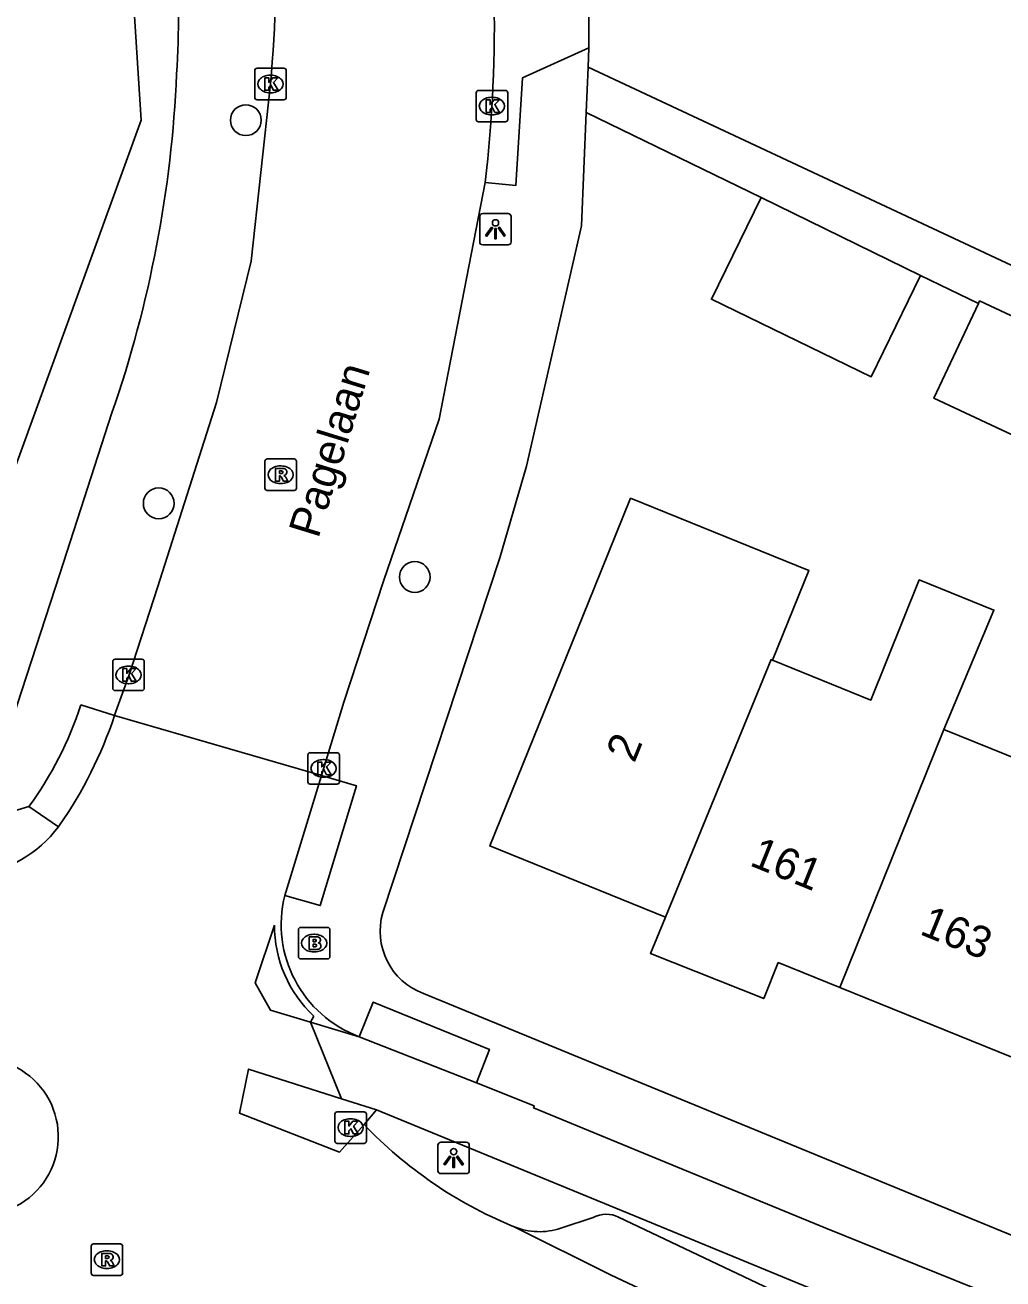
# Model space of a CAD drawing. Extents: x 162880 to 165536, y 384011 to 385179.
# Drawn here: x 163874.04 to 163905.09, y 384549.32 to 384589.16 of the extents above; entities that cross this region are included whole.
import ezdxf

# ---------------------------------------------------------------- set-up
doc = ezdxf.new("R2010")
doc.units = 0
for name, color, linetype in [('IMGEO_Boom', 7, 'Continuous'), ('IMGEO_Brandkraan', 7, 'Continuous'), ('IMGEO_Fietspad_gesloten', 7, 'Continuous'), ('IMGEO_Groenvoorziening', 7, 'Continuous'), ('IMGEO_Kolk', 7, 'Continuous'), ('IMGEO_Lichtpunt', 7, 'Continuous'), ('IMGEO_Muur', 7, 'Continuous'), ('IMGEO_Openbare_ruimte_label', 7, 'Continuous'), ('IMGEO_Pand', 7, 'Continuous'), ('IMGEO_Pand_nummerreeks', 7, 'Continuous'), ('IMGEO_Parkeervlak_open', 7, 'Continuous'), ('IMGEO_Rijbaan_lokaal_gesloten', 7, 'Continuous'), ('IMGEO_Rioolput', 7, 'Continuous'), ('IMGEO_Verkeerseiland_gesloten', 7, 'Continuous'), ('IMGEO_Voetpad_open', 7, 'Continuous')]:
    doc.layers.add(name, color=color, linetype=linetype)

msp = doc.modelspace()

# ---------------------------------------------------------------- linework, layer by layer
at = {"layer": 'IMGEO_Boom'}
for centre in [(163881.048, 384586.142), (163878.283, 384573.966), (163886.414, 384571.626)]:
    msp.add_circle(centre, 0.489, dxfattribs=at)
at = {"layer": 'IMGEO_Brandkraan'}
for p, q in [((163882.717, 384559.566), (163882.717, 384560.418)), ((163882.792, 384560.492), (163883.644, 384560.492)), ((163883.205, 384560.272), (163883.23, 384560.272)), ((163883.718, 384560.418), (163883.718, 384559.566)), ((163883.644, 384559.492), (163882.792, 384559.492)), ((163883.228, 384559.712), (163883.203, 384559.712))]:
    msp.add_line(p, q, dxfattribs=at)
for points in [[(163882.717, 384559.566), (163882.717, 384560.418)], [(163882.792, 384560.492), (163883.644, 384560.492)], [(163883.718, 384560.418), (163883.718, 384559.566)], [(163883.065, 384560.192), (163883.065, 384559.792), (163883.278, 384559.792)], [(163883.296, 384560.192), (163883.065, 384560.192)], [(163883.244, 384560.111), (163883.19, 384560.111), (163883.19, 384560.035)], [(163883.19, 384560.035), (163883.243, 384560.035)], [(163883.252, 384559.959), (163883.19, 384559.959), (163883.19, 384559.878)], [(163883.19, 384559.878), (163883.252, 384559.878)], [(163883.644, 384559.492), (163882.792, 384559.492)]]:
    msp.add_lwpolyline(points, dxfattribs=at)
for centre, radius, start, end in [((163882.794, 384560.416), 0.0765, 91.552, 178.448), ((163882.794, 384560.416), 0.0765, 91.552, 178.448), ((163883.642, 384560.416), 0.0765, 1.552, 88.448), ((163883.642, 384560.416), 0.0765, 1.552, 88.448), ((163883.245, 384560.073), 0.0379, 267.8285, 90.9355), ((163883.253, 384559.918), 0.0404, 269.8759, 90.5077), ((163883.3, 384560.047), 0.145, 59.4692, 91.5367), ((163883.325, 384560.094), 0.0922, 285.5137, 58.1501), ((163883.33, 384559.902), 0.105, 301.3115, 78.989), ((163882.794, 384559.568), 0.0765, 181.552, 268.448), ((163882.794, 384559.568), 0.0765, 181.552, 268.448), ((163883.284, 384560.043), 0.251, 268.6676, 293.5347), ((163883.642, 384559.568), 0.0765, 271.552, 358.448), ((163883.642, 384559.568), 0.0765, 271.552, 358.448)]:
    msp.add_arc(centre, radius, start, end, dxfattribs=at)
for centre, major_axis, ratio, start_param, end_param in [((163883.204, 384559.992), (-0.387, 0.002), 0.722429, 4.712389, 7.853982), ((163883.229, 384559.992), (-0.39, 0.002), 0.717154, 1.570796, 4.712389)]:
    msp.add_ellipse(centre, major_axis=major_axis, ratio=ratio, start_param=start_param, end_param=end_param, dxfattribs=at)
at = {"layer": 'IMGEO_Fietspad_gesloten'}
for points in [[(163884.649, 384557.019), (163888.377, 384555.557)], [(163888.377, 384555.557), (163890.206, 384554.825), (163890.186, 384554.754), (163894.395, 384553.018), (163899.467, 384550.931), (163918.137, 384543.392)], [(163885.198, 384554.691), (163884.088, 384555.046)], [(163885.198, 384554.691), (163893.393, 384551.328), (163904.123, 384546.902), (163913.517, 384543.092), (163919.333, 384540.661), (163925.042, 384538.245)]]:
    msp.add_lwpolyline(points, dxfattribs=at)
at = {"layer": 'IMGEO_Groenvoorziening'}
msp.add_lwpolyline([(163876.394, 384603.445), (163877.092, 384596.073), (163877.72, 384586.145), (163870.006, 384564.899)], dxfattribs=at)
at = {"layer": 'IMGEO_Kolk'}
for p, q in [((163881.405, 384587.792), (163882.257, 384587.792)), ((163881.33, 384586.866), (163881.33, 384587.718)), ((163881.818, 384587.572), (163881.843, 384587.572)), ((163882.331, 384587.718), (163882.331, 384586.866)), ((163881.841, 384587.012), (163881.816, 384587.012)), ((163888.364, 384586.164), (163888.364, 384587.016)), ((163888.439, 384587.09), (163889.291, 384587.09)), ((163889.365, 384587.016), (163889.365, 384586.164)), ((163882.257, 384586.792), (163881.405, 384586.792)), ((163888.852, 384586.87), (163888.877, 384586.87)), ((163888.875, 384586.31), (163888.85, 384586.31)), ((163889.291, 384586.09), (163888.439, 384586.09)), ((163876.823, 384568.089), (163876.823, 384568.941)), ((163876.898, 384569.015), (163877.75, 384569.015)), ((163877.311, 384568.795), (163877.336, 384568.795)), ((163877.824, 384568.941), (163877.824, 384568.089)), ((163877.75, 384568.015), (163876.898, 384568.015)), ((163877.334, 384568.235), (163877.309, 384568.235)), ((163883.018, 384565.118), (163883.018, 384565.97)), ((163883.093, 384566.044), (163883.945, 384566.044)), ((163884.019, 384565.97), (163884.019, 384565.118)), ((163883.506, 384565.824), (163883.531, 384565.824)), ((163883.529, 384565.264), (163883.504, 384565.264)), ((163883.945, 384565.044), (163883.093, 384565.044)), ((163883.876, 384553.704), (163883.876, 384554.556)), ((163883.951, 384554.63), (163884.803, 384554.63)), ((163884.364, 384554.41), (163884.389, 384554.41)), ((163884.877, 384554.556), (163884.877, 384553.704)), ((163884.803, 384553.63), (163883.951, 384553.63)), ((163884.387, 384553.85), (163884.362, 384553.85))]:
    msp.add_line(p, q, dxfattribs=at)
for points in [[(163881.405, 384587.792), (163882.257, 384587.792)], [(163881.33, 384586.866), (163881.33, 384587.718)], [(163881.651, 384587.492), (163881.774, 384587.492), (163881.774, 384587.341), (163881.904, 384587.492), (163882.068, 384587.492), (163881.922, 384587.341), (163882.075, 384587.092), (163881.923, 384587.092), (163881.838, 384587.256), (163881.774, 384587.189), (163881.774, 384587.092), (163881.651, 384587.092), (163881.651, 384587.492)], [(163882.331, 384587.718), (163882.331, 384586.866)], [(163888.364, 384586.164), (163888.364, 384587.016)], [(163888.439, 384587.09), (163889.291, 384587.09)], [(163889.365, 384587.016), (163889.365, 384586.164)], [(163882.257, 384586.792), (163881.405, 384586.792)], [(163888.685, 384586.79), (163888.808, 384586.79), (163888.808, 384586.639), (163888.938, 384586.79), (163889.102, 384586.79), (163888.956, 384586.639), (163889.109, 384586.39), (163888.957, 384586.39), (163888.872, 384586.554), (163888.808, 384586.487), (163888.808, 384586.39), (163888.685, 384586.39), (163888.685, 384586.79)], [(163889.291, 384586.09), (163888.439, 384586.09)], [(163876.823, 384568.089), (163876.823, 384568.941)], [(163876.898, 384569.015), (163877.75, 384569.015)], [(163877.144, 384568.715), (163877.267, 384568.715), (163877.267, 384568.564), (163877.397, 384568.715), (163877.561, 384568.715), (163877.415, 384568.564), (163877.568, 384568.315), (163877.416, 384568.315), (163877.331, 384568.479), (163877.267, 384568.412), (163877.267, 384568.315), (163877.144, 384568.315), (163877.144, 384568.715)], [(163877.824, 384568.941), (163877.824, 384568.089)], [(163877.75, 384568.015), (163876.898, 384568.015)], [(163883.018, 384565.118), (163883.018, 384565.97)], [(163883.093, 384566.044), (163883.945, 384566.044)], [(163884.019, 384565.97), (163884.019, 384565.118)], [(163883.339, 384565.744), (163883.462, 384565.744), (163883.462, 384565.593), (163883.592, 384565.744), (163883.756, 384565.744), (163883.61, 384565.593), (163883.763, 384565.344), (163883.611, 384565.344), (163883.526, 384565.508), (163883.462, 384565.441), (163883.462, 384565.344), (163883.339, 384565.344), (163883.339, 384565.744)], [(163883.945, 384565.044), (163883.093, 384565.044)], [(163883.876, 384553.704), (163883.876, 384554.556)], [(163883.951, 384554.63), (163884.803, 384554.63)], [(163884.197, 384554.33), (163884.32, 384554.33), (163884.32, 384554.179), (163884.45, 384554.33), (163884.614, 384554.33), (163884.468, 384554.179), (163884.621, 384553.93), (163884.469, 384553.93), (163884.384, 384554.094), (163884.32, 384554.027), (163884.32, 384553.93), (163884.197, 384553.93), (163884.197, 384554.33)], [(163884.877, 384554.556), (163884.877, 384553.704)], [(163884.803, 384553.63), (163883.951, 384553.63)]]:
    msp.add_lwpolyline(points, dxfattribs=at)
for centre, start, end in [((163881.407, 384587.716), 91.552, 178.448), ((163881.407, 384587.716), 91.552, 178.448), ((163882.255, 384587.716), 1.552, 88.448), ((163882.255, 384587.716), 1.552, 88.448), ((163888.441, 384587.014), 91.552, 178.448), ((163888.441, 384587.014), 91.552, 178.448), ((163889.289, 384587.014), 1.552, 88.448), ((163889.289, 384587.014), 1.552, 88.448), ((163881.407, 384586.868), 181.552, 268.448), ((163881.407, 384586.868), 181.552, 268.448), ((163882.255, 384586.868), 271.552, 358.448), ((163882.255, 384586.868), 271.552, 358.448), ((163888.441, 384586.166), 181.552, 268.448), ((163888.441, 384586.166), 181.552, 268.448), ((163889.289, 384586.166), 271.552, 358.448), ((163889.289, 384586.166), 271.552, 358.448), ((163876.9, 384568.939), 91.552, 178.448), ((163876.9, 384568.939), 91.552, 178.448), ((163877.748, 384568.939), 1.552, 88.448), ((163877.748, 384568.939), 1.552, 88.448), ((163876.9, 384568.091), 181.552, 268.448), ((163876.9, 384568.091), 181.552, 268.448), ((163877.748, 384568.091), 271.552, 358.448), ((163877.748, 384568.091), 271.552, 358.448), ((163883.095, 384565.968), 91.552, 178.448), ((163883.095, 384565.968), 91.552, 178.448), ((163883.943, 384565.968), 1.552, 88.448), ((163883.943, 384565.968), 1.552, 88.448), ((163883.095, 384565.12), 181.552, 268.448), ((163883.095, 384565.12), 181.552, 268.448), ((163883.943, 384565.12), 271.552, 358.448), ((163883.943, 384565.12), 271.552, 358.448), ((163883.953, 384554.554), 91.552, 178.448), ((163883.953, 384554.554), 91.552, 178.448), ((163884.801, 384554.554), 1.552, 88.448), ((163884.801, 384554.554), 1.552, 88.448), ((163883.953, 384553.706), 181.552, 268.448), ((163883.953, 384553.706), 181.552, 268.448), ((163884.801, 384553.706), 271.552, 358.448), ((163884.801, 384553.706), 271.552, 358.448)]:
    msp.add_arc(centre, 0.0765, start, end, dxfattribs=at)
for centre, major_axis, ratio, start_param, end_param in [((163881.817, 384587.292), (-0.387, 0.002), 0.722429, 4.712389, 7.853982), ((163881.842, 384587.292), (-0.39, 0.002), 0.717154, 1.570796, 4.712389), ((163888.851, 384586.59), (-0.387, 0.002), 0.722429, 4.712389, 7.853982), ((163888.876, 384586.59), (-0.39, 0.002), 0.717154, 1.570796, 4.712389), ((163877.31, 384568.515), (-0.387, 0.002), 0.722429, 4.712389, 7.853982), ((163877.335, 384568.515), (-0.39, 0.002), 0.717154, 1.570796, 4.712389), ((163883.505, 384565.544), (-0.387, 0.002), 0.722429, 4.712389, 7.853982), ((163883.53, 384565.544), (-0.39, 0.002), 0.717154, 1.570796, 4.712389), ((163884.363, 384554.13), (-0.387, 0.002), 0.722429, 4.712389, 7.853982), ((163884.388, 384554.13), (-0.39, 0.002), 0.717154, 1.570796, 4.712389)]:
    msp.add_ellipse(centre, major_axis=major_axis, ratio=ratio, start_param=start_param, end_param=end_param, dxfattribs=at)
at = {"layer": 'IMGEO_Lichtpunt'}
for p, q in [((163888.478, 384583.081), (163888.478, 384582.274)), ((163888.478, 384583.081), (163888.478, 384582.274)), ((163889.38, 384583.176), (163888.572, 384583.176)), ((163889.38, 384583.176), (163888.572, 384583.176)), ((163889.474, 384582.274), (163889.474, 384583.081)), ((163889.474, 384582.274), (163889.474, 384583.081)), ((163888.572, 384582.18), (163889.38, 384582.18)), ((163888.572, 384582.18), (163889.38, 384582.18)), ((163887.149, 384553.568), (163887.149, 384552.761)), ((163887.149, 384553.568), (163887.149, 384552.761)), ((163888.051, 384553.663), (163887.243, 384553.663)), ((163888.051, 384553.663), (163887.243, 384553.663)), ((163888.145, 384552.761), (163888.145, 384553.568)), ((163888.145, 384552.761), (163888.145, 384553.568)), ((163887.243, 384552.667), (163888.051, 384552.667)), ((163887.243, 384552.667), (163888.051, 384552.667))]:
    msp.add_line(p, q, dxfattribs=at)
for points in [[(163888.852, 384582.745), (163888.891, 384582.717), (163888.703, 384582.455), (163888.665, 384582.482), (163888.852, 384582.745)], [(163888.954, 384582.697), (163889.001, 384582.697), (163889.001, 384582.375), (163888.954, 384582.375), (163888.954, 384582.697)], [(163889.064, 384582.717), (163889.102, 384582.744), (163889.289, 384582.482), (163889.25, 384582.454), (163889.064, 384582.717)], [(163887.523, 384553.232), (163887.562, 384553.204), (163887.374, 384552.942), (163887.336, 384552.969), (163887.523, 384553.232)], [(163887.625, 384553.184), (163887.672, 384553.184), (163887.672, 384552.862), (163887.625, 384552.862), (163887.625, 384553.184)], [(163887.735, 384553.204), (163887.773, 384553.231), (163887.96, 384552.969), (163887.921, 384552.941), (163887.735, 384553.204)]]:
    msp.add_lwpolyline(points, dxfattribs=at)
for centre in [(163888.977, 384582.879), (163887.648, 384553.366)]:
    msp.add_circle(centre, 0.0994, dxfattribs=at)
for centre, start, end in [((163888.572, 384583.081), 90, 180), ((163888.572, 384583.081), 90, 180), ((163889.38, 384583.081), 0, 90), ((163889.38, 384583.081), 0, 90), ((163888.572, 384582.274), 180, 270), ((163888.572, 384582.274), 180, 270), ((163889.38, 384582.274), 270, 0), ((163889.38, 384582.274), 270, 360), ((163887.243, 384553.568), 90, 180), ((163887.243, 384553.568), 90, 180), ((163888.051, 384553.568), 0, 90), ((163888.051, 384553.568), 0, 90), ((163887.243, 384552.761), 180, 270), ((163887.243, 384552.761), 180, 270), ((163888.051, 384552.761), 270, 0), ((163888.051, 384552.761), 270, 360)]:
    msp.add_arc(centre, 0.0946, start, end, dxfattribs=at)
at = {"layer": 'IMGEO_Muur'}
msp.add_lwpolyline([(163891.704, 384582.786), (163889.96, 384575.148), (163889.113, 384572.234)], dxfattribs=at)
at = {"layer": 'IMGEO_Pand'}
for points in [[(163902.477, 384581.211), (163900.904, 384577.984), (163895.837, 384580.454), (163897.41, 384583.681)], [(163897.41, 384583.681), (163902.477, 384581.211)], [(163904.313, 384580.316), (163902.903, 384577.305), (163906.861, 384575.451)], [(163904.313, 384580.316), (163904.352, 384580.398), (163908.188, 384578.601)], [(163897.777, 384568.982), (163898.932, 384571.831), (163893.265, 384574.128), (163892.11, 384571.275), (163888.794, 384563.08), (163894.374, 384560.822)], [(163903.211, 384566.783), (163904.809, 384570.577), (163902.436, 384571.531), (163900.902, 384567.717), (163897.777, 384568.982)], [(163894.374, 384560.822), (163897.73, 384569.001), (163897.777, 384568.982)], [(163903.211, 384566.783), (163899.913, 384558.582)], [(163908.684, 384564.569), (163903.211, 384566.783)], [(163894.374, 384560.822), (163893.903, 384559.659), (163897.498, 384558.231), (163897.959, 384559.372), (163899.913, 384558.582)], [(163899.913, 384558.582), (163905.375, 384556.372)]]:
    msp.add_lwpolyline(points, dxfattribs=at)
at = {"layer": 'IMGEO_Parkeervlak_open'}
for points in [[(163892.084, 384551.275), (163891.055, 384550.933)], [(163903.792, 384546.102), (163892.887, 384551.282)]]:
    msp.add_lwpolyline(points, dxfattribs=at)
for centre, radius, start, end in [((163892.492, 384550.509), 0.868, 62.9396, 118.0593), ((163890.373, 384552.99), 2.167, 247.6287, 288.3428)]:
    msp.add_arc(centre, radius, start, end, dxfattribs=at)
at = {"layer": 'IMGEO_Rijbaan_lokaal_gesloten'}
for points in [[(163876.878, 384567.221), (163876.898, 384567.284), (163876.919, 384567.347), (163877.347, 384568.519), (163878.242, 384571.296), (163880.115, 384577.17), (163881.219, 384581.662), (163881.828, 384587.293)], [(163883.448, 384565.32), (163884.159, 384567.648), (163885.421, 384571.492), (163887.193, 384576.637), (163888.646, 384584.158)], [(163883.448, 384565.32), (163876.878, 384567.221)], [(163882.284, 384561.51), (163883.448, 384565.32)], [(163875.13, 384563.735), (163875.114, 384563.713), (163875.098, 384563.692)], [(163883.098, 384557.484), (163881.835, 384557.861), (163881.34, 384558.732), (163881.959, 384560.564)], [(163883.206, 384557.672), (163883.098, 384557.484)], [(163883.098, 384557.484), (163884.649, 384557.019)], [(163884.088, 384555.046), (163883.098, 384557.484)], [(163884.802, 384554.231), (163884.024, 384553.353), (163880.848, 384554.587), (163881.134, 384555.989), (163884.088, 384555.046)], [(163889.548, 384550.986), (163889.519, 384550.998), (163889.49, 384551.011)], [(163901.374, 384545.189), (163895.914, 384547.873), (163894.428, 384548.6), (163892.652, 384549.436), (163889.548, 384550.986)]]:
    msp.add_lwpolyline(points, dxfattribs=at)
for centre, radius, start, end in [((163838.759, 384591.259), 43.251, 354.7383, 9.7542), ((163847.015, 384589.12), 41.926, 353.203, 1.5663), ((163863.778, 384571.609), 13.816, 325.2558, 341.4827), ((163871.996, 384565.997), 3.865, 276.616, 323.3833), ((163885.985, 384560.591), 3.814, 166.0548, 249.4885), ((163885.918, 384560.556), 3.959, 179.8897, 226.7607), ((163872.606, 384553.842), 2.488, 248.3696, 69.5669), ((163894.799, 384563.763), 13.813, 223.6363, 247.3965)]:
    msp.add_arc(centre, radius, start, end, dxfattribs=at)
at = {"layer": 'IMGEO_Rioolput'}
for p, q in [((163881.655, 384574.45), (163881.655, 384575.302)), ((163881.73, 384575.376), (163882.582, 384575.376)), ((163882.143, 384575.156), (163882.168, 384575.156)), ((163882.656, 384575.302), (163882.656, 384574.45)), ((163882.582, 384574.376), (163881.73, 384574.376)), ((163882.166, 384574.596), (163882.141, 384574.596)), ((163876.136, 384549.508), (163876.136, 384550.36)), ((163876.211, 384550.434), (163877.063, 384550.434)), ((163877.137, 384550.36), (163877.137, 384549.508)), ((163876.624, 384550.214), (163876.649, 384550.214)), ((163876.647, 384549.654), (163876.622, 384549.654)), ((163877.063, 384549.434), (163876.211, 384549.434))]:
    msp.add_line(p, q, dxfattribs=at)
for points in [[(163881.655, 384574.45), (163881.655, 384575.302)], [(163881.73, 384575.376), (163882.582, 384575.376)], [(163882.244, 384575.074), (163881.992, 384575.076), (163881.992, 384574.676)], [(163882.656, 384575.302), (163882.656, 384574.45)], [(163881.992, 384574.676), (163882.116, 384574.676), (163882.116, 384574.838), (163882.127, 384574.838)], [(163882.17, 384574.995), (163882.116, 384574.995), (163882.116, 384574.914)], [(163882.116, 384574.914), (163882.168, 384574.914)], [(163882.174, 384574.809), (163882.245, 384574.676), (163882.385, 384574.676), (163882.32, 384574.802)], [(163882.582, 384574.376), (163881.73, 384574.376)], [(163876.136, 384549.508), (163876.136, 384550.36)], [(163876.211, 384550.434), (163877.063, 384550.434)], [(163877.137, 384550.36), (163877.137, 384549.508)], [(163876.725, 384550.132), (163876.473, 384550.134), (163876.473, 384549.734)], [(163876.651, 384550.053), (163876.597, 384550.053), (163876.597, 384549.972)], [(163876.597, 384549.972), (163876.649, 384549.972)], [(163876.473, 384549.734), (163876.597, 384549.734), (163876.597, 384549.896), (163876.608, 384549.896)], [(163876.655, 384549.867), (163876.726, 384549.734), (163876.866, 384549.734), (163876.801, 384549.86)], [(163877.063, 384549.434), (163876.211, 384549.434)]]:
    msp.add_lwpolyline(points, dxfattribs=at)
for centre, radius, start, end in [((163881.732, 384575.3), 0.0765, 91.552, 178.448), ((163881.732, 384575.3), 0.0765, 91.552, 178.448), ((163882.243, 384574.964), 0.109, 350.3612, 89.416), ((163882.58, 384575.3), 0.0765, 1.552, 88.448), ((163882.58, 384575.3), 0.0765, 1.552, 88.448), ((163882.126, 384574.785), 0.0533, 26.0293, 88.6989), ((163882.152, 384575.103), 0.19, 274.7715, 282.9687), ((163882.176, 384574.899), 0.0964, 77.0061, 93.1865), ((163882.19, 384574.956), 0.0378, 276.6634, 79.6772), ((163882.241, 384574.964), 0.112, 277.5842, 350.9817), ((163882.225, 384574.749), 0.108, 29.5134, 73.7905), ((163881.732, 384574.452), 0.0765, 181.552, 268.448), ((163881.732, 384574.452), 0.0765, 181.552, 268.448), ((163882.58, 384574.452), 0.0765, 271.552, 358.448), ((163882.58, 384574.452), 0.0765, 271.552, 358.448), ((163876.213, 384550.358), 0.0765, 91.552, 178.448), ((163876.213, 384550.358), 0.0765, 91.552, 178.448), ((163877.061, 384550.358), 0.0765, 1.552, 88.448), ((163877.061, 384550.358), 0.0765, 1.552, 88.448), ((163876.633, 384550.161), 0.19, 274.7715, 282.9687), ((163876.657, 384549.957), 0.0964, 77.0061, 93.1865), ((163876.671, 384550.014), 0.0378, 276.6634, 79.6772), ((163876.724, 384550.022), 0.109, 350.3612, 89.416), ((163876.722, 384550.022), 0.112, 277.5842, 350.9817), ((163876.706, 384549.807), 0.108, 29.5134, 73.7905), ((163876.607, 384549.843), 0.0533, 26.0293, 88.6989), ((163876.213, 384549.51), 0.0765, 181.552, 268.448), ((163876.213, 384549.51), 0.0765, 181.552, 268.448), ((163877.061, 384549.51), 0.0765, 271.552, 358.448), ((163877.061, 384549.51), 0.0765, 271.552, 358.448)]:
    msp.add_arc(centre, radius, start, end, dxfattribs=at)
for centre, major_axis, ratio, start_param, end_param in [((163882.142, 384574.876), (-0.387, 0.002), 0.722429, 4.712389, 7.853982), ((163882.167, 384574.876), (-0.39, 0.002), 0.717154, 1.570796, 4.712389), ((163876.623, 384549.934), (-0.387, 0.002), 0.722429, 4.712389, 7.853982), ((163876.648, 384549.934), (-0.39, 0.002), 0.717154, 1.570796, 4.712389)]:
    msp.add_ellipse(centre, major_axis=major_axis, ratio=ratio, start_param=start_param, end_param=end_param, dxfattribs=at)
at = {"layer": 'IMGEO_Verkeerseiland_gesloten'}
msp.add_lwpolyline([(163884.802, 384554.231), (163885.198, 384554.691)], dxfattribs=at)
at = {"layer": 'IMGEO_Voetpad_open'}
for points in [[(163891.946, 384588.437), (163891.925, 384592.79)], [(163888.646, 384584.158), (163889.619, 384584.063), (163889.838, 384587.49), (163891.946, 384588.437)], [(163891.92, 384587.83), (163891.946, 384588.437)], [(163891.92, 384587.83), (163891.858, 384586.387)], [(163922.5, 384571.92), (163923.987, 384571.223), (163924.597, 384572.526), (163891.92, 384587.83)], [(163885.397, 384560.966), (163889.113, 384572.234), (163889.96, 384575.148), (163891.704, 384582.786), (163891.858, 384586.387)], [(163891.858, 384586.387), (163897.41, 384583.681)], [(163902.477, 384581.211), (163904.313, 384580.316)], [(163876.795, 384576.84), (163875.144, 384571.725), (163872.567, 384563.854)], [(163875.807, 384567.563), (163876.878, 384567.221)], [(163882.284, 384561.51), (163883.414, 384561.183), (163884.559, 384564.994), (163883.448, 384565.32)], [(163872.567, 384563.854), (163874.161, 384564.329)], [(163874.161, 384564.329), (163875.098, 384563.692)], [(163919.013, 384545.096), (163886.689, 384558.39)], [(163888.377, 384555.557), (163888.783, 384556.613), (163885.094, 384558.116), (163884.649, 384557.019)]]:
    msp.add_lwpolyline(points, dxfattribs=at)
for centre, radius, start, end in [((163838.083, 384589.921), 40.834, 356.7591, 7.9384), ((163840.929, 384589.268), 37.958, 340.8885, 357.4999), ((163864.769, 384571.145), 11.605, 324.0303, 342.0205), ((163887.433, 384560.375), 2.12, 163.8266, 249.4458)]:
    msp.add_arc(centre, radius, start, end, dxfattribs=at)

# ---------------------------------------------------------------- texts
at = {"layer": 'IMGEO_Openbare_ruimte_label'}
msp.add_text('Pagelaan', height=1, rotation=72.9057, dxfattribs=at).set_placement((163883.348, 384572.824))
at = {"layer": 'IMGEO_Pand_nummerreeks'}
for s, rotation, p in [('2', 67.97, (163893.387, 384565.69)), ('161', 337.9755, (163897.012, 384562.473)), ('163', 337.9728, (163902.412, 384560.288))]:
    msp.add_text(s, height=1, rotation=rotation, dxfattribs=at).set_placement(p)

doc.saveas('drawing.dxf')
